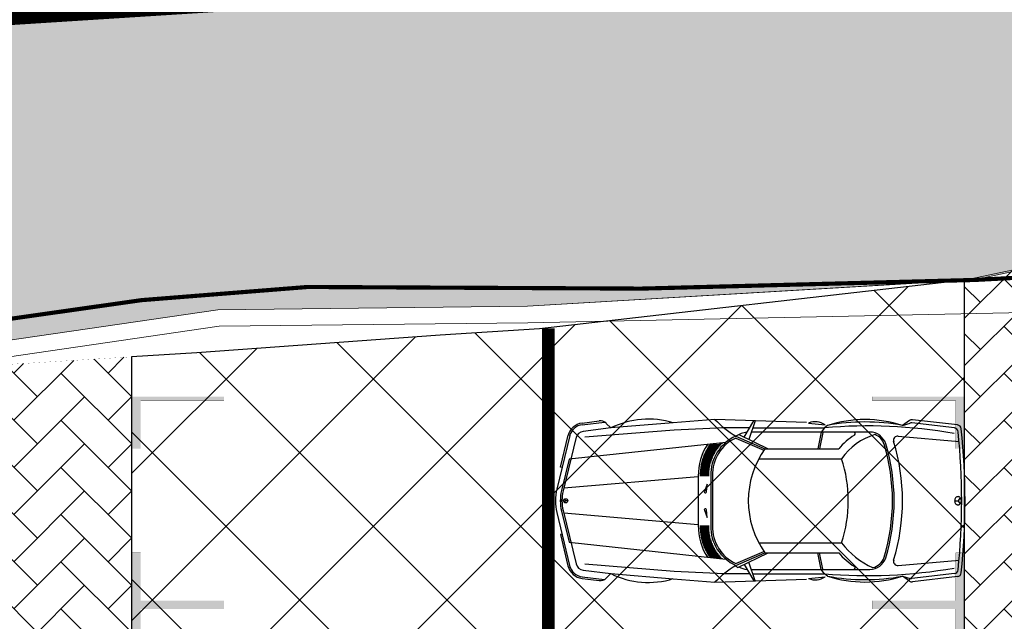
# Model space of a CAD drawing. Header units: millimetres. Extents: x 747415 to 1601423, y -236173 to 551995.
# Tile 465 of 549: x 1135967 to 1147780, y 235741 to 242962. Entities that reach past the tile are written whole.
import ezdxf

# ---------------------------------------------------------------- set-up
doc = ezdxf.new("R2010")
doc.units = ezdxf.units.MM
doc.header["$LTSCALE"] = 100
doc.header["$MEASUREMENT"] = 0
doc.linetypes.add('BORDER', pattern=[44.45, 12.7, -6.35, 12.7, -6.35, 0, -6.35])
doc.linetypes.add('DASHED2', pattern=[9.525, 6.35, -3.175])
doc.layers.get('0').update_dxf_attribs({"linetype": 'CONTINUOUS', "lineweight": 0})
for name, color, linetype, lineweight in [('00--F-IL-PERCEELDEF', 30, 'BORDER', 0), ('T--A9041_VERHARDING_Wegen', 21, 'CONTINUOUS', 0), ('T--A9042_BEPLANTING', 90, 'CONTINUOUS', 0), ('T--L9032_HEKWERKEN', 7, 'CONTINUOUS', 0), ('T--L9041_VERHARDING_Trottoir', 8, 'CONTINUOUS', 0), ('T--L9042_BEPLANTING', 90, 'CONTINUOUS', 0), ('T--L9067_BEHEERVOORZIENING_Belijning', 7, 'DASHED2', 0)]:
    doc.layers.add(name, color=color, linetype=linetype, lineweight=lineweight)
for name, color, linetype in [('T--A9041_VERHARDING_Parkeren', 9, 'CONTINUOUS'), ('T--L9041_VERHARDING_Wegen', 7, 'CONTINUOUS'), ('T--L9082_INRICHTING_SPECIFIEK_Auto', 8, 'CONTINUOUS')]:
    doc.layers.add(name, color=color, linetype=linetype)
doc.layers.add('T--A9072_BELIJNING', color=7, linetype='CONTINUOUS', lineweight=0, true_color=0xffffff)

# ---------------------------------------------------------------- blocks, each defined once
blk = doc.blocks.new('auto09')
for points in [[(-4594, 932), (-4388, 958)], [(-4592, 912), (-4326, 945)], [(-1900, 939), (-3000, 975), (-3500, 935), (-4250, 874), (-4582, 833)], [(-2650, 764), (-2535, 960)], [(-2518, 959), (-2594, 737)], [(-666, 964), (-750, 905), (-660, 932)], [(-90, 910), (-631, 973)], [(-2585, 875), (-2891, 875), (-3488, 849), (-4561, 762)], [(-4250, 874), (-4305, 929)], [(-2547, 875), (-1687, 875), (-1724, 825), (-1764, 625)], [(-1876, 933), (-1678, 911)], [(-1650, 905), (-1687, 875)], [(-126, 874), (-640, 934)], [(-4742, 783), (-4898, 141)], [(-4835, 400), (-4855, 405), (-4762, 788)], [(-4665, 764), (-4821, 118)], [(-2750, 775), (-2400, 625), (-1513, 625)], [(-2750, 753), (-2412, 608)], [(-2714, 795), (-2363, 625)], [(-1143, 825), (-1338, 825), (-2564, 825)], [(-1704, 821), (-1744, 625)], [(-804, 777), (-71, 713)], [(-2870, 700), (-4750, 498), (-4841, 123)], [(-2474, 505), (-1480, 505)], [(-3200, 287), (-4814, 150)], [(-3200, 300), (-3200, -300)], [(-3050, 300), (-3050, -300)], [(-3030, 300), (-3030, -300)], [(-3102, 107), (-3092, 200), (-3127, 113)], [(-4835, 10), (-4855, 10)], [(-4767, 0), (-4792, 0), (-4804, 22)], [(-4804, -22), (-4792, 0)], [(-124, 0), (-84, 0)], [(-59, 39), (-84, 0), (-59, -39)], [(-4835, -10), (-4855, -10)], [(-4821, -118), (-4666, -757)], [(-3127, -113), (-3092, -200), (-3102, -107)], [(-4898, -141), (-4744, -776)], [(-4841, -123), (-4750, -498), (-2870, -700)], [(-3200, -287), (-4814, -150)], [(-4835, -400), (-4855, -405), (-4764, -781)], [(-2474, -505), (-1480, -505)], [(-2750, -753), (-2412, -608)], [(-2750, -775), (-2400, -625), (-1513, -625)], [(-2726, -801), (-2363, -625)], [(-1650, -905), (-1687, -875), (-1724, -825), (-1764, -625)], [(-1704, -821), (-1744, -625)], [(-2585, -875), (-2891, -875), (-3488, -849), (-4561, -762)], [(-2650, -764), (-2535, -960)], [(-2518, -959), (-2594, -737)], [(-2564, -825), (-1143, -825)], [(-804, -777), (-71, -713)], [(-4594, -932), (-4388, -958)], [(-4592, -912), (-4326, -945)], [(-4582, -833), (-4250, -874), (-3500, -935), (-3000, -975), (-1900, -939)], [(-4250, -874), (-4305, -929)], [(-2547, -875), (-1687, -875)], [(-1876, -933), (-1678, -911)], [(-666, -964), (-750, -905), (-660, -932)], [(-126, -874), (-640, -934)], [(-90, -910), (-631, -973)]]:
    blk.add_lwpolyline(points)
at = {"color": 0}
for points in [[(-3111, 602), (-2984, 602)], [(-3103, 617), (-2974, 617)], [(-3095, 632), (-2963, 632)], [(-3086, 647), (-2951, 647)], [(-3076, 662), (-2938, 662)], [(-3066, 677), (-2924, 677)], [(-2947, 692), (-2909, 692)], [(-3158, 482), (-3043, 482)], [(-3153, 497), (-3037, 497)], [(-3149, 512), (-3031, 512)], [(-3143, 527), (-3025, 527)], [(-3138, 542), (-3018, 542)], [(-3132, 557), (-3011, 557)], [(-3125, 572), (-3002, 572)], [(-3119, 587), (-2994, 587)], [(-3178, 362), (-3068, 362)], [(-3177, 377), (-3066, 377)], [(-3175, 392), (-3064, 392)], [(-3173, 407), (-3062, 407)], [(-3171, 422), (-3059, 422)], [(-3168, 437), (-3056, 437)], [(-3165, 452), (-3052, 452)], [(-3162, 467), (-3047, 467)], [(-3180, 332), (-3070, 332)], [(-3180, 317), (-3070, 317)], [(-3180, 302), (-3070, 302)], [(-3179, 347), (-3069, 347)], [(-3180, -302), (-3070, -302)], [(-3180, -317), (-3070, -317)], [(-3180, -332), (-3070, -332)], [(-3179, -347), (-3069, -347)], [(-3178, -362), (-3068, -362)], [(-3177, -377), (-3066, -377)], [(-3175, -392), (-3064, -392)], [(-3173, -407), (-3062, -407)], [(-3171, -422), (-3059, -422)], [(-3168, -437), (-3056, -437)], [(-3165, -452), (-3052, -452)], [(-3162, -467), (-3047, -467)], [(-3158, -482), (-3043, -482)], [(-3153, -497), (-3037, -497)], [(-3149, -512), (-3031, -512)], [(-3143, -527), (-3025, -527)], [(-3138, -542), (-3018, -542)], [(-3132, -557), (-3011, -557)], [(-3125, -572), (-3002, -572)], [(-3119, -587), (-2994, -587)], [(-3111, -602), (-2984, -602)], [(-3103, -617), (-2974, -617)], [(-3095, -632), (-2963, -632)], [(-3086, -647), (-2951, -647)], [(-3076, -662), (-2938, -662)], [(-3066, -677), (-2924, -677)], [(-2947, -692), (-2909, -692)]]:
    blk.add_lwpolyline(points, dxfattribs=at)
blk.add_circle((-4792, 0), 25)
for centre, radius, start, end in [((-4376, 859), 100, 45, 97.1189), ((-3799, -32), 1012, 72.7917, 116.4269), ((-2067, 1885), 1303, 224.2823, 238.398), ((-1797, 744), 205, 54.627, 112.627), ((-1200, -506), 1481, 72.3164, 107.6836), ((-1200, -1558), 2504, 79.6469, 100.3531), ((-637, 923), 50, 83.3456, 124.992), ((-4569, 734), 200, 97.1189, 166.373), ((-4569, 734), 180, 97.1189, 166.373), ((-4569, 734), 100, 97.1189, 166.373), ((-1169, -5077), 5975, 80.0039, 94.9739), ((-646, 884), 50, 83.3456, 106.5565), ((-132, 824), 50, 5.8201, 83.3456), ((-95, 860), 50, 6.0456, 83.3456), ((-8215, 0), 8175, 354.1799, 5.8201), ((-8215, 0), 8215, 353.9544, 6.0456), ((-2546, 314), 504, 113.8546, 181.5941), ((-2546, 314), 484, 114.8768, 181.5941), ((-2580, 514), 311, 96.4415, 123.1514), ((-863, 71), 855, 122.9407, 139.5881), ((-863, 71), 755, 106.7493, 144.888), ((-1338, 805), 20, 302.9407, 90), ((-1143, 625), 200, 16.9505, 90), ((-1143, 625), 180, 16.9505, 69.5058), ((-808, 727), 50, 85.0236, 196.9556), ((-3194, 0), 2444, 343.0444, 16.9556), ((-2546, 314), 654, 146.3661, 181.5941), ((-1523, 0), 1077, 144.5107, 215.4893), ((-3194, 0), 2324, 343.0495, 16.9505), ((-3194, 0), 2344, 343.0495, 16.9505), ((-3034, 0), 1634, 341.9965, 18.0035), ((-4315, 0), 600, 166.373, 193.627), ((-4336, 0), 520, 166.373, 193.627), ((-4336, 0), 500, 166.373, 193.627), ((-3115, 108), 13, 157.8888, 353.6771), ((-62, 0), 62.3, 161.6663, 180), ((-62, 0), 62.3, 180, 198.3337), ((-73, 4), 50.8, 141.3402, 161.6663), ((-80, 9), 41.9, 117.3736, 141.3402), ((-84, 18), 32.3, 90, 117.3736), ((-84, 18), 32.3, 62.6264, 90), ((-89, 9), 41.9, 38.6598, 62.6264), ((-95, 4), 50.8, 18.3337, 38.6598), ((-106, 0), 62.3, 0, 18.3337), ((-3115, -108), 13, 6.3229, 202.1112), ((-73, -4), 50.8, 198.3337, 218.6598), ((-80, -9), 41.9, 218.6598, 242.6264), ((-84, -18), 32.3, 242.6264, 270), ((-84, -18), 32.3, 270, 297.3736), ((-89, -9), 41.9, 297.3736, 321.3402), ((-95, -4), 50.8, 321.3402, 341.6663), ((-106, 0), 62.3, 341.6663, 0), ((-2546, -314), 654, 178.4059, 213.6339), ((-2546, -314), 504, 178.4059, 246.1454), ((-2546, -314), 484, 178.4059, 245.1232), ((-720, 68), 952, 216.9946, 245.943), ((-863, -71), 855, 220.4119, 237.0593), ((-1143, -625), 200, 270, 343.0495), ((-1143, -625), 180, 281.3543, 343.0495), ((-4569, -734), 200, 193.627, 262.8811), ((-4569, -734), 180, 193.627, 262.8811), ((-4569, -734), 100, 193.627, 262.8811), ((-2067, -1885), 1303, 121.602, 135.7177), ((-2580, -514), 321, 236.0194, 243.0005), ((-2580, -514), 311, 244.4102, 263.5585), ((-1169, 5077), 5975, 265.0261, 279.9961), ((-1338, -805), 20, 270, 57.0593), ((-808, -727), 50, 163.0444, 274.9764), ((-4376, -859), 100, 262.8811, 315), ((-3799, 32), 1012, 243.5731, 287.2083), ((-1797, -744), 205, 247.373, 305.373), ((-1200, 1558), 2504, 259.6469, 280.3531), ((-1200, 506), 1481, 252.3164, 287.6836), ((-646, -884), 50, 253.4435, 276.6544), ((-132, -824), 50, 276.6544, 354.1799), ((-95, -860), 50, 276.6544, 353.9544), ((-637, -923), 50, 235.008, 276.6544)]:
    blk.add_arc(centre, radius, start, end)
blk.add_solid([(-4855, 10), (-4835, 10), (-4855, -10), (-4835, -10)])
blk = doc.blocks.new('9041_parkeerplaats_2500x5000_hoeklijn')
at = {"layer": 'T--A9072_BELIJNING', "linetype": 'Continuous'}
h = blk.add_hatch(color=256, dxfattribs=at)
h.paths.add_polyline_path([(-1200, -1390), (-1250, -1390), (-1250, -2500), (-625, -2500), (-625, -2390), (-1200, -2390)])
h.paths.add_polyline_path([(1250, -1390), (1200, -1390), (1200, -2390), (625, -2390), (625, -2500), (1250, -2500)])
at = {"layer": 'T--L9067_BEHEERVOORZIENING_Belijning', "const_width": 1}
for points in [[(-1200, -1390), (-1250, -1390), (-1250, -2500), (-625, -2500), (-625, -2390), (-1200, -2390)], [(1250, -1390), (1200, -1390), (1200, -2390), (625, -2390), (625, -2500), (1250, -2500)]]:
    blk.add_lwpolyline(points, close=True, dxfattribs=at)
blk = doc.blocks.new('*U269')
at = {"layer": 'T--L9067_BEHEERVOORZIENING_Belijning'}
blk.add_blockref('9041_parkeerplaats_2500x5000_hoeklijn', (0, 1945, 0), dxfattribs=at)
blk = doc.blocks.new('*U270')
at = {"layer": 'T--L9067_BEHEERVOORZIENING_Belijning', "color": 0, "linetype": 'ByBlock', "lineweight": -2, "transparency": 16777216}
for p in [(0, 0), (2500, 0)]:
    blk.add_blockref('*U269', p, dxfattribs=at)
blk = doc.blocks.new('*U291')
at = {"layer": 'T--L9067_BEHEERVOORZIENING_Belijning'}
blk.add_blockref('9041_parkeerplaats_2500x5000_hoeklijn', (0, 1945, 0), dxfattribs=at)
blk = doc.blocks.new('*U292')
at = {"layer": 'T--L9067_BEHEERVOORZIENING_Belijning', "color": 0, "linetype": 'ByBlock', "lineweight": -2, "transparency": 16777216}
for p in [(35000, 0), (37500, 0)]:
    blk.add_blockref('*U291', p, dxfattribs=at)

msp = doc.modelspace()

# ---------------------------------------------------------------- hatches: boundary and pattern name
at = {"layer": 'T--A9041_VERHARDING_Parkeren', "linetype": 'Continuous'}
h = msp.add_hatch(dxfattribs=at)
h.set_pattern_fill('ANSI37', color=256, scale=10000, style=0)
h.paths.add_polyline_path([(1147304.014, 239835.043), (1142202.696, 239249.952), (1141011.971, 239176.097), (1138091.372, 238965.456), (1137308.673, 238915.304), (1137308.673, 193325.106), (1147308.673, 193325.106)])
at = {"layer": 'T--A9041_VERHARDING_Wegen', "linetype": 'Continuous'}
h = msp.add_hatch(dxfattribs=at)
h.set_pattern_fill('AR-HBONE', color=256, scale=100, style=0)
h.paths.add_polyline_path([(1147308.673, 193125.106), (1152508.673, 193125.106), (1152508.673, 240937.759), (1147304.014, 239835.043)])
h = msp.add_hatch(dxfattribs=at)
h.set_pattern_fill('AR-HBONE', color=256, scale=100, style=0)
h.paths.add_polyline_path([(1132208.673, 193125.106), (1137308.673, 193125.106), (1137308.673, 238915.304), (1132208.673, 238602.265)])
at = {"layer": 'T--A9042_BEPLANTING'}
h = msp.add_hatch(dxfattribs=at)
h.set_pattern_fill('GRASS', color=256, scale=1500, style=0)
edge = h.paths.add_edge_path()
edge.add_line((1194589.183, 247525.193), (1194593.64, 247264.881))
edge.add_line((1194593.64, 247264.881), (1189597.042, 247120.843))
edge.add_line((1189597.042, 247120.843), (1179615.176, 246734.424))
edge.add_line((1179615.176, 246734.424), (1169673.169, 246260.926))
edge.add_line((1169673.169, 246260.926), (1159743.156, 245284.429))
edge.add_line((1159743.156, 245284.429), (1149794.302, 244232.037))
edge.add_line((1149794.302, 244232.037), (1139904.319, 243419.621))
edge.add_line((1139904.319, 243419.621), (1138613.747, 243325.021))
edge.add_line((1138613.747, 243325.021), (1135690.007, 243117.197))
edge.add_line((1135690.007, 243117.197), (1132771.926, 242932.503))
edge.add_line((1132771.926, 242932.503), (1129859.398, 242758.599))
edge.add_line((1129859.398, 242758.599), (1126616.556, 242566.575))
edge.add_line((1126616.556, 242566.575), (1123385.964, 242364.695))
edge.add_line((1123385.964, 242364.695), (1120184.728, 242139.833))
edge.add_line((1120184.728, 242139.833), (1117014.113, 241880.011))
edge.add_line((1117014.113, 241880.011), (1113876.289, 241570.228))
edge.add_line((1113876.289, 241570.228), (1110773.76, 241198.319))
edge.add_line((1110773.76, 241198.319), (1107692.214, 240764.72))
edge.add_line((1107692.214, 240764.72), (1104624.361, 240306.925))
edge.add_line((1104624.361, 240306.925), (1101572.465, 239835.828))
edge.add_line((1101572.465, 239835.828), (1100403.086, 239650.924))
edge.add_line((1100403.086, 239650.924), (1097780.987, 239217.99))
edge.add_line((1097780.987, 239217.99), (1095157.329, 238732.83))
edge.add_line((1095157.329, 238732.83), (1092526.922, 238274.052))
edge.add_line((1092526.922, 238274.052), (1089457.602, 237766.051))
edge.add_line((1089457.602, 237766.051), (1086388.73, 237224.846))
edge.add_line((1086388.73, 237224.846), (1083401.545, 236651.668))
edge.add_line((1083401.545, 236651.668), (1080469.385, 236024.459))
edge.add_line((1080469.385, 236024.459), (1077519.444, 235269.823))
edge.add_line((1077519.444, 235269.823), (1074567.867, 234454.498))
edge.add_line((1074567.867, 234454.498), (1071611.505, 233602.32))
edge.add_line((1071611.505, 233602.32), (1068661.406, 232725.291))
edge.add_line((1068661.406, 232725.291), (1065719.424, 231822.381))
edge.add_line((1065719.424, 231822.381), (1062684.54, 230856.109))
edge.add_line((1062684.54, 230856.109), (1059866.196, 229920.836))
edge.add_line((1059866.196, 229920.836), (1056845.381, 228880.035))
edge.add_line((1056845.381, 228880.035), (1054034.15, 227860.451))
edge.add_line((1054034.15, 227860.451), (1051908.682, 227043.859))
edge.add_line((1051908.682, 227043.859), (1051192.354, 226766.278))
edge.add_line((1051192.354, 226766.278), (1050671.69, 226564.519))
edge.add_line((1050671.69, 226564.519), (1049927.631, 226262.62))
edge.add_line((1049927.631, 226262.62), (1049070.32, 225903.54))
edge.add_line((1049070.32, 225903.54), (1048360.834, 225606.376))
edge.add_line((1048360.834, 225606.376), (1045574.185, 224396.868))
edge.add_line((1045574.185, 224396.868), (1042746.023, 223102.062))
edge.add_line((1042746.023, 223102.062), (1039916.204, 221736.561))
edge.add_line((1039916.204, 221736.561), (1037264.038, 220364.549))
edge.add_line((1037264.038, 220364.549), (1036639.036, 220037.907))
edge.add_line((1036639.036, 220037.907), (1035761.731, 219567.084))
edge.add_line((1035761.731, 219567.084), (1034455.173, 218860.02))
edge.add_line((1034455.173, 218860.02), (1031834.519, 217415.207))
edge.add_line((1031834.519, 217415.207), (1029063.532, 215837.52))
edge.add_line((1029063.532, 215837.52), (1026493.513, 214322.916))
edge.add_line((1026493.513, 214322.916), (1023661.374, 212596.81))
edge.add_line((1023661.374, 212596.81), (1021148.701, 211011.913))
edge.add_line((1021148.701, 211011.913), (1018664.489, 209394.723))
edge.add_line((1018664.489, 209394.723), (1016111.63, 207674.051))
edge.add_line((1016111.63, 207674.051), (1013541.964, 205866.676))
edge.add_line((1013541.964, 205866.676), (1011054.819, 204060.939))
edge.add_line((1011054.819, 204060.939), (1008551.61, 202180.933))
edge.add_line((1008551.61, 202180.933), (1006071.977, 200261.271))
edge.add_line((1006071.977, 200261.271), (1003623.026, 198305.877))
edge.add_line((1003623.026, 198305.877), (1001255.469, 196356.541))
edge.add_line((1001255.469, 196356.541), (998895.97, 194358.237))
edge.add_line((998895.97, 194358.237), (996592.894, 192340.973))
edge.add_line((996592.894, 192340.973), (994271.188, 190253.094))
edge.add_line((994271.188, 190253.094), (992089.799, 188232.713))
edge.add_line((992089.799, 188232.713), (989855.126, 186096.735))
edge.add_line((989855.126, 186096.735), (987565.682, 183840.779))
edge.add_line((987565.682, 183840.779), (985556.73, 181812.43))
edge.add_line((985556.73, 181812.43), (983340.235, 179499.914))
edge.add_line((983340.235, 179499.914), (981234.422, 177237.565))
edge.add_line((981234.422, 177237.565), (979162.94, 174943.215))
edge.add_line((979162.94, 174943.215), (977214.691, 172724.59))
edge.add_line((977214.691, 172724.59), (975036.892, 170165.071))
edge.add_line((975036.892, 170165.071), (973160.412, 167901.106))
edge.add_line((973160.412, 167901.106), (971300.145, 165540.186))
edge.add_line((971300.145, 165540.186), (970653.489, 164750.347))
edge.add_line((970653.489, 164750.347), (969323.906, 163031.694))
edge.add_line((969323.906, 163031.694), (967532.389, 160664.585))
edge.add_line((967532.389, 160664.585), (965620.33, 158124.446))
edge.add_line((965620.33, 158124.446), (963729.485, 155559.861))
edge.add_line((963729.485, 155559.861), (962160.024, 153368.205))
edge.add_line((962160.024, 153368.205), (960583.853, 151476.839))
edge.add_line((960583.853, 151476.839), (957868.106, 147829.141))
edge.add_line((957868.106, 147829.141), (955546.579, 144354.957))
edge.add_line((955546.579, 144354.957), (952781.766, 139999.101))
edge.add_line((952781.766, 139999.101), (950228.309, 135925.671))
edge.add_line((950228.309, 135925.671), (947689.507, 131669.07))
edge.add_line((947689.507, 131669.07), (945836.511, 128467.426))
edge.add_line((945836.511, 128467.426), (939785.242, 117718.876))
edge.add_line((939785.242, 117718.876), (930712.869, 102774.401))
edge.add_line((930712.869, 102774.401), (922173.53, 90199.799))
edge.add_arc((831492.457, 157259.067), 112782.989, 306.60619454, 323.5168236, ccw=False)
edge.add_line((898746.269, 66722.183), (906881.323, 58450.839))
edge.add_arc((1039056.702, -43733.649), 167068.849, 138.06483794, 142.29247104, ccw=False)
edge.add_line((914773.924, 67916.66), (924725.806, 83316.857))
edge.add_line((924725.806, 83316.857), (935036.865, 100427.915))
edge.add_line((935036.865, 100427.915), (938271.243, 105214.41))
edge.add_line((938271.243, 105214.41), (944567.151, 115601.153))
edge.add_line((944567.151, 115601.153), (949536.685, 124088.131))
edge.add_line((949536.685, 124088.131), (954824.472, 132626.587))
edge.add_line((954824.472, 132626.587), (959827.89, 140132.671))
edge.add_line((959827.89, 140132.671), (963059.812, 145135.12))
edge.add_line((963059.812, 145135.12), (965500.197, 148828.356))
edge.add_line((965500.197, 148828.356), (966613.361, 150562.786))
edge.add_line((966613.361, 150562.786), (968025.373, 152669.584))
edge.add_line((968025.373, 152669.584), (969925.147, 155201.552))
edge.add_line((969925.147, 155201.552), (971712.101, 157704.465))
edge.add_line((971712.101, 157704.465), (973307.285, 159791.446))
edge.add_line((973307.285, 159791.446), (974380.773, 161326.936))
edge.add_line((974380.773, 161326.936), (975513.5, 162711.848))
edge.add_line((975513.5, 162711.848), (977022.752, 164676.523))
edge.add_line((977022.752, 164676.523), (979125.989, 167160.936))
edge.add_line((979125.989, 167160.936), (980701.644, 168861.659))
edge.add_line((980701.644, 168861.659), (983077.997, 171627.505))
edge.add_line((983077.997, 171627.505), (985074.319, 173856.029))
edge.add_line((985074.319, 173856.029), (986909.132, 175828.505))
edge.add_line((986909.132, 175828.505), (989063.699, 178159.256))
edge.add_line((989063.699, 178159.256), (991154.428, 180245.145))
edge.add_line((991154.428, 180245.145), (993121.205, 182057.606))
edge.add_line((993121.205, 182057.606), (995324.494, 184142.051))
edge.add_line((995324.494, 184142.051), (997280.219, 186006.612))
edge.add_line((997280.219, 186006.612), (999623.744, 188200.448))
edge.add_line((999623.744, 188200.448), (1002349.065, 190608.065))
edge.add_line((1002349.065, 190608.065), (1004754.956, 192653.066))
edge.add_line((1004754.956, 192653.066), (1007294.928, 194741.918))
edge.add_line((1007294.928, 194741.918), (1008978.786, 196161.928))
edge.add_line((1008978.786, 196161.928), (1011076.047, 197755.95))
edge.add_line((1011076.047, 197755.95), (1013065.241, 199247.814))
edge.add_line((1013065.241, 199247.814), (1015821.037, 201346.882))
edge.add_line((1015821.037, 201346.882), (1017686.716, 202722.52))
edge.add_line((1017686.716, 202722.52), (1020957.031, 204817.97))
edge.add_line((1020957.031, 204817.97), (1023228.197, 206313.401))
edge.add_line((1023228.197, 206313.401), (1026470.58, 208376.744))
edge.add_line((1026470.58, 208376.744), (1028603.548, 209658.432))
edge.add_line((1028603.548, 209658.432), (1030968.801, 211111.637))
edge.add_line((1030968.801, 211111.637), (1032974.557, 212278.47))
edge.add_line((1032974.557, 212278.47), (1034989.373, 213415.47))
edge.add_line((1034989.373, 213415.47), (1036654.679, 214452.728))
edge.add_line((1036654.679, 214452.728), (1038246.03, 215241.653))
edge.add_line((1038246.03, 215241.653), (1039948.347, 216202.761))
edge.add_line((1039948.347, 216202.761), (1041825.775, 217172.039))
edge.add_line((1041825.775, 217172.039), (1043014.131, 217759.859))
edge.add_line((1043014.131, 217759.859), (1045164.207, 218821.145))
edge.add_line((1045164.207, 218821.145), (1047341.541, 219812.404))
edge.add_line((1047341.541, 219812.404), (1050071.07, 221013.985))
edge.add_line((1050071.07, 221013.985), (1051244.22, 221490.97))
edge.add_line((1051244.22, 221490.97), (1052347.556, 221956.97))
edge.add_line((1052347.556, 221956.97), (1053649.506, 222430.47))
edge.add_line((1053649.506, 222430.47), (1054533.126, 222784.97))
edge.add_line((1054533.126, 222784.97), (1056086.056, 223306.47))
edge.add_line((1056086.056, 223306.47), (1057869.317, 223968.97))
edge.add_line((1057869.317, 223968.97), (1060574.556, 224929.97))
edge.add_line((1060574.556, 224929.97), (1063483.693, 225922.97))
edge.add_line((1063483.693, 225922.97), (1065608.903, 226631.593))
edge.add_line((1065608.903, 226631.593), (1069173.064, 227676.47))
edge.add_line((1069173.064, 227676.47), (1072281.977, 228625.637))
edge.add_line((1072281.977, 228625.637), (1075375.394, 229611.47))
edge.add_line((1075375.394, 229611.47), (1077123.927, 230119.62))
edge.add_line((1077123.927, 230119.62), (1080375.394, 230986.97))
edge.add_line((1080375.394, 230986.97), (1082892.594, 231747.063))
edge.add_line((1082892.594, 231747.063), (1087287.423, 232727.295))
edge.add_line((1087287.423, 232727.295), (1089726.851, 233304.236))
edge.add_line((1089726.851, 233304.236), (1092683.446, 233905.227))
edge.add_line((1092683.446, 233905.227), (1095564.394, 234529.046))
edge.add_line((1095564.394, 234529.046), (1098820.303, 235134.124))
edge.add_line((1098820.303, 235134.124), (1101429.17, 235680.801))
edge.add_line((1101429.17, 235680.801), (1102775.394, 235932.97))
edge.add_line((1102775.394, 235932.97), (1105482.445, 236248.973))
edge.add_line((1105482.445, 236248.973), (1107758.807, 236612.397))
edge.add_line((1107758.807, 236612.397), (1110496.735, 236978.709))
edge.add_line((1110496.735, 236978.709), (1115376.091, 237663.748))
edge.add_line((1115376.091, 237663.748), (1120160.891, 238162.648))
edge.add_line((1120160.891, 238162.648), (1122883.614, 238303.454))
edge.add_line((1122883.614, 238303.454), (1125390.669, 238461.915))
edge.add_line((1125390.669, 238461.915), (1128123.405, 238391.97))
edge.add_line((1128123.405, 238391.97), (1132768.171, 238736.47))
edge.add_line((1132768.171, 238736.47), (1135790.587, 239107.966))
edge.add_line((1135790.587, 239107.966), (1138342.94, 239481.456))
edge.add_line((1138342.94, 239481.456), (1142060.43, 239524.47))
edge.add_line((1142060.43, 239524.47), (1147419.918, 239838.053))
edge.add_line((1147419.918, 239838.053), (1152508.673, 240937.759))
edge.add_line((1152508.673, 240937.759), (1161790.445, 241405.25))
edge.add_line((1161790.445, 241405.25), (1166293.104, 242414.317))
edge.add_line((1166293.104, 242414.317), (1170003.913, 243136.47))
edge.add_line((1170003.913, 243136.47), (1182817.631, 243902.97))
edge.add_line((1182817.631, 243902.97), (1191677.387, 244103.47))
edge.add_line((1191677.387, 244103.47), (1200992.076, 244164.47))
edge.add_line((1200992.076, 244164.47), (1212315.556, 244345.47))
edge.add_line((1212315.556, 244345.47), (1212435.36, 247419.97))
edge.add_line((1212435.36, 247419.97), (1205479.36, 247503.517))
edge.add_line((1205479.36, 247503.517), (1202606.248, 247460.622))
edge.add_line((1202606.248, 247460.622), (1194593.64, 247264.881))

# ---------------------------------------------------------------- linework, layer by layer
at = {"layer": '00--F-IL-PERCEELDEF', "lineweight": 0, "const_width": 500}
msp.add_lwpolyline([(1056764.347, 228851.905), (1062531.717, 230807.073), (1076780.832, 235420.064), (1090270.557, 238197.695), (1107125.59, 240682.845), (1121023.042, 242200.455), (1121023.042, 242200.455), (1121023.042, 242200.455), (1121023.042, 242200.455), (1121023.042, 242200.455), (1121023.042, 242200.455), (1121023.042, 242200.455), (1121023.042, 242200.455), (1138444.747, 243312.667), (1161888.552, 245782.106), (1161888.552, 245782.106), (1161888.552, 245782.106), (1161888.552, 245782.106), (1171775.521, 246634.377)], dxfattribs=at)
at = {"layer": 'T--A9041_VERHARDING_Parkeren', "linetype": 'Continuous'}
msp.add_lwpolyline([(1147304.014, 239835.043), (1142202.696, 239249.952), (1141011.971, 239176.097), (1138091.372, 238965.456), (1137308.673, 238915.304), (1137308.673, 193325.106), (1147308.673, 193325.106)], close=True, dxfattribs=at)
at = {"layer": 'T--A9041_VERHARDING_Wegen', "linetype": 'Continuous', "const_width": 1}
for points in [[(1147308.673, 193125.106), (1152508.673, 193125.106), (1152508.673, 240937.759), (1147304.014, 239835.043)], [(1132208.673, 193125.106), (1137308.673, 193125.106), (1137308.673, 238915.304), (1132208.673, 238602.265)]]:
    msp.add_lwpolyline(points, close=True, dxfattribs=at)
at = {"layer": 'T--L9032_HEKWERKEN'}
for points, const_width in [([(1119493.016, 238347.383), (1121490.172, 238454.01), (1123486.158, 238580.649), (1125486.084, 238597.896), (1127486.063, 238588.665), (1129484.493, 238667.878), (1131478.469, 238822.996), (1133467.563, 239031.576), (1135447.569, 239313.664), (1137427.576, 239595.753), (1139421.315, 239753.886), (1141421.29, 239744.047), (1143421.266, 239734.208), (1145420.592, 239786.131), (1147419.918, 239838.053), (1149417.205, 239942.185), (1151408.872, 240124.564), (1153403.221, 240274.816), (1155388.008, 240521.024), (1157364.328, 240827.88), (1159334.323, 241173.013), (1161287.531, 241603.104), (1165206.409, 242402.169), (1167154.549, 242854.665)], 50), ([(1142308.673, 239258.372), (1142308.673, 232137.759)], 150)]:
    msp.add_lwpolyline(points, dxfattribs=dict(at, const_width=const_width))
at = {"layer": 'T--L9041_VERHARDING_Trottoir', "color": 8}
msp.add_lwpolyline([(1115376.083, 237663.737), (1120160.883, 238162.637), (1122883.606, 238303.444), (1125390.661, 238461.904), (1128123.397, 238391.96), (1132768.163, 238736.46), (1135790.579, 239107.956), (1138342.932, 239481.446), (1142060.422, 239524.46), (1147304.014, 239835.043), (1152508.673, 240937.759), (1161790.437, 241405.239), (1166293.096, 242414.307)], dxfattribs=at)
at = {"layer": 'T--L9041_VERHARDING_Trottoir', "linetype": 'Continuous'}
msp.add_lwpolyline([(1115400.372, 237465.195), (1120176.437, 237963.185), (1122895.087, 238103.78), (1125394.426, 238261.753), (1128128.255, 238191.781), (1132787.778, 238537.375), (1135817.269, 238909.741), (1138358.646, 239281.624), (1142063.626, 239324.494), (1148026.069, 239446.128), (1153518.861, 239871.202), (1161828.24, 241208.759), (1166334.082, 242218.54)], dxfattribs=at)
at = {"layer": 'T--L9041_VERHARDING_Wegen', "const_width": 1}
for points in [[(1147308.673, 193125.106), (1147308.673, 239647.672)], [(1137308.673, 238921.712), (1137308.673, 193125.106)]]:
    msp.add_lwpolyline(points, dxfattribs=at)
at = {"layer": 'T--L9042_BEPLANTING'}
msp.add_lwpolyline([(1115376.091, 237663.748), (1120160.891, 238162.648), (1122883.614, 238303.454), (1125390.669, 238461.915), (1128123.405, 238391.97), (1132768.171, 238736.47), (1135790.587, 239107.966), (1138342.94, 239481.456), (1142060.43, 239524.47), (1147419.918, 239838.053), (1152508.673, 240937.759), (1161790.445, 241405.25), (1166293.104, 242414.317)], dxfattribs=at)

# ---------------------------------------------------------------- block references
at = {"layer": 'T--L9067_BEHEERVOORZIENING_Belijning'}
for name, p, rotation in [('*U270', (1137863.673, 237187.759, 0.5), 270), ('*U292', (1146753.673, 199687.759, 0.5), 89.99999999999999)]:
    msp.add_blockref(name, p, dxfattribs=dict(at, rotation=rotation))
at = {"layer": 'T--L9082_INRICHTING_SPECIFIEK_Auto'}
msp.add_blockref('auto09', (1147308.673, 237187.759), dxfattribs=at)

doc.saveas('drawing.dxf')
